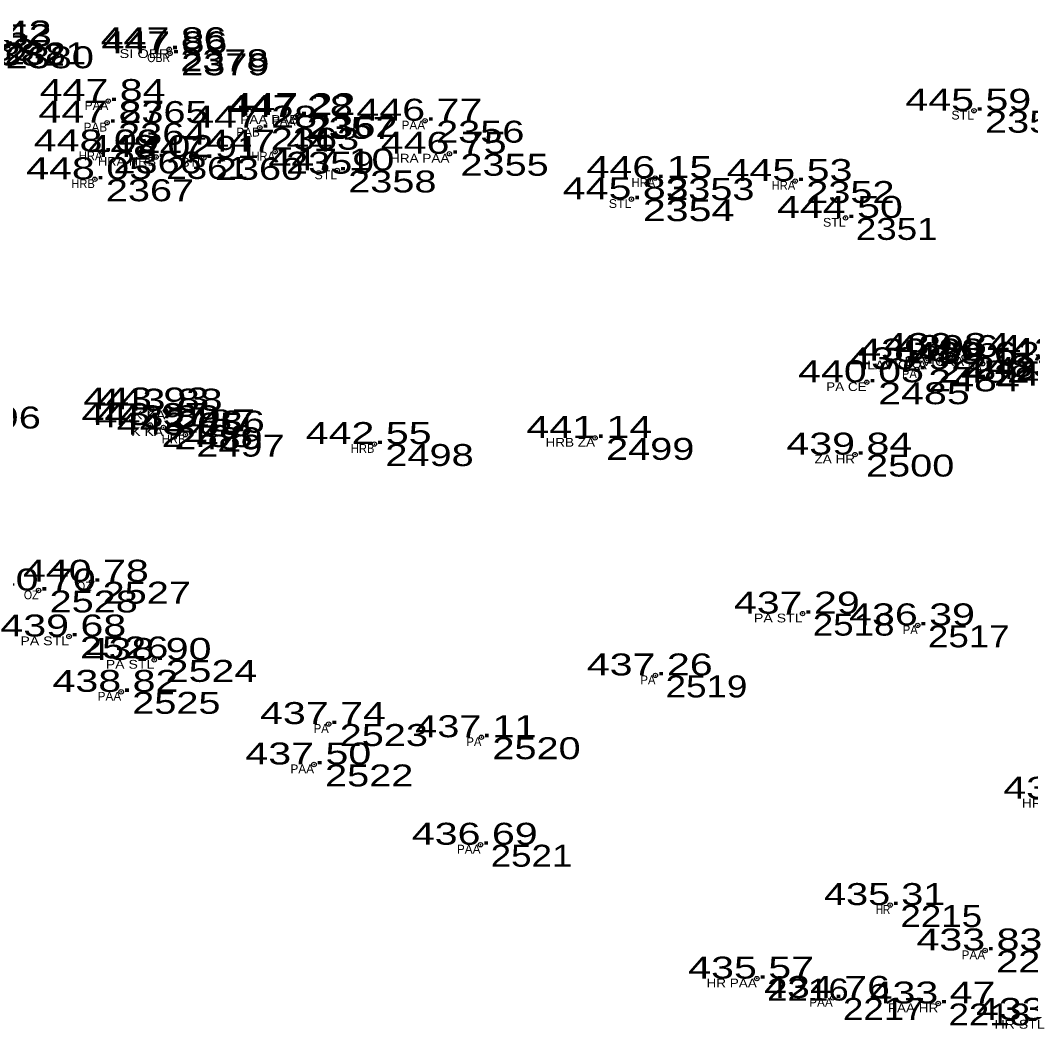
# Model space of a CAD drawing. Extents: x -639390 to -639074, y -1138747 to -1138358.
# Drawn here: x -639358.51 to -639324.02, y -1138592.44 to -1138558.01 of the extents above; entities that cross this region are included whole.
import ezdxf
from ezdxf.enums import TextEntityAlignment as Align

# ---------------------------------------------------------------- set-up
doc = ezdxf.new("R2010")
doc.units = 0
doc.header["$LTSCALE"] = 0.3
doc.header["$PDMODE"] = 32
doc.header["$PDSIZE"] = 0.15
for name, color, linetype in [('11', 7, 'Continuous'), ('12', 7, 'Continuous'), ('13', 7, 'Continuous'), ('57', 7, 'Continuous')]:
    doc.layers.add(name, color=color, linetype=linetype)

msp = doc.modelspace()

# ---------------------------------------------------------------- linework, layer by layer
at = {"layer": '11'}
for p in [(-639353.42, -1138559), (-639353.39, -1138559.14), (-639355.5, -1138560.77), (-639349.11, -1138561.31), (-639349.02, -1138561.25), (-639325.96, -1138561.1), (-639355.54, -1138561.51), (-639350.33, -1138561.68), (-639344.69, -1138561.44), (-639355.7, -1138562.49), (-639353.87, -1138562.68), (-639352.24, -1138562.71), (-639349.81, -1138562.5), (-639343.86, -1138562.57), (-639355.96, -1138563.44), (-639347.69, -1138563.14), (-639336.84, -1138563.4), (-639332.06, -1138563.5), (-639337.65, -1138564.12), (-639330.34, -1138564.76), (-639327.57, -1138569.63), (-639326.69, -1138569.44), (-639326.3, -1138569.51), (-639327.91, -1138569.93), (-639325.67, -1138569.74), (-639329.62, -1138570.37), (-639354.01, -1138571.3), (-639353.55, -1138571.34), (-639354.07, -1138571.83), (-639353.62, -1138571.91), (-639352.87, -1138572.16), (-639338.89, -1138572.27), (-639346.42, -1138572.48), (-639330.02, -1138572.84), (-639356.07, -1138577.18), (-639357.88, -1138577.48), (-639331.81, -1138578.27), (-639327.88, -1138578.67), (-639356.84, -1138579.05), (-639353.93, -1138579.85), (-639336.83, -1138580.38), (-639355.06, -1138580.94), (-639347.98, -1138582.04), (-639342.77, -1138582.49), (-639348.48, -1138583.42), (-639342.8, -1138586.16), (-639328.82, -1138588.22), (-639325.58, -1138589.77), (-639333.37, -1138590.73), (-639330.78, -1138591.39), (-639327.18, -1138591.58)]:
    msp.add_point(p, dxfattribs=at)

# ---------------------------------------------------------------- texts
at = {"layer": '12'}
for s, width, p in [('448.42 ', 1.4, (-639359.39, -1138558.77)), ('448.53 ', 1.4, (-639359.38, -1138558.9)), ('447.86 ', 1.4, (-639353.419, -1138559)), ('447.86 ', 1.4, (-639353.389, -1138559.14)), ('447.84 ', 1.4, (-639355.5, -1138560.77)), ('447.28 ', 1.4, (-639349.11, -1138561.31)), ('447.22 ', 1.4, (-639349.02, -1138561.25)), ('445.59 ', 1.4, (-639325.96, -1138561.1)), ('447.87 ', 1.4, (-639355.54, -1138561.51)), ('447.28 ', 1.4, (-639350.33, -1138561.68)), ('446.77 ', 1.4, (-639344.69, -1138561.44)), ('448.09 ', 1.4, (-639355.7, -1138562.49)), ('448.02 ', 1.4, (-639353.87, -1138562.68)), ('447.91 ', 1.35, (-639352.239, -1138562.71)), ('447.44 ', 1.4, (-639349.81, -1138562.5)), ('446.75 ', 1.4, (-639343.86, -1138562.57)), ('448.05 ', 1.4, (-639355.96, -1138563.44)), ('447.10 ', 1.4, (-639347.69, -1138563.14)), ('446.15 ', 1.4, (-639336.84, -1138563.4)), ('445.53 ', 1.4, (-639332.06, -1138563.5)), ('445.83 ', 1.4, (-639337.65, -1138564.12)), ('444.50 ', 1.4, (-639330.34, -1138564.76)), ('439.88 ', 1.4, (-639327.57, -1138569.63)), ('439.84 ', 1.4, (-639326.69, -1138569.44)), ('439.64 ', 1.4, (-639326.3, -1138569.51)), ('439.07 ', 1.4, (-639322.35, -1138569.61)), ('439.92 ', 1.4, (-639327.91, -1138569.93)), ('439.62 ', 1.4, (-639325.67, -1138569.74)), ('440.05 ', 1.4, (-639329.62, -1138570.37)), ('443.93 ', 1.4, (-639354.01, -1138571.3)), ('443.88 ', 1.4, (-639353.55, -1138571.34)), ('443.97 ', 1.4, (-639354.07, -1138571.83)), ('443.89 ', 1.4, (-639353.62, -1138571.91)), ('443.65 ', 1.4, (-639352.87, -1138572.16)), ('441.14 ', 1.4, (-639338.89, -1138572.27)), ('442.55 ', 1.4, (-639346.42, -1138572.48)), ('439.84 ', 1.4, (-639330.02, -1138572.84)), ('440.78 ', 1.4, (-639356.07, -1138577.18)), ('440.70 ', 1.4, (-639357.88, -1138577.48)), ('437.29 ', 1.4, (-639331.81, -1138578.27)), ('436.39 ', 1.4, (-639327.88, -1138578.67)), ('439.68 ', 1.4, (-639356.84, -1138579.05)), ('438.90 ', 1.4, (-639353.93, -1138579.85)), ('437.26 ', 1.4, (-639336.829, -1138580.38)), ('438.82 ', 1.4, (-639355.06, -1138580.94)), ('437.74 ', 1.4, (-639347.98, -1138582.04)), ('437.11 ', 1.35, (-639342.769, -1138582.49)), ('437.50 ', 1.4, (-639348.48, -1138583.42)), ('434.97 ', 1.4, (-639322.62, -1138584.59)), ('436.69 ', 1.4, (-639342.8, -1138586.16)), ('435.31 ', 1.35, (-639328.819, -1138588.22)), ('433.83 ', 1.4, (-639325.58, -1138589.77)), ('435.57 ', 1.4, (-639333.37, -1138590.73)), ('434.76 ', 1.4, (-639330.779, -1138591.39)), ('433.47 ', 1.4, (-639327.18, -1138591.58)), ('433.26 ', 1.4, (-639323.549, -1138592.14))]:
    msp.add_text(s, height=0.75, dxfattribs=dict(at, width=width)).set_placement(p, align=Align.CENTER)
at = {"layer": '13'}
for s, width, p in [(' 2383', 1.35, (-639361.4, -1138559.39)), (' 2382', 1.35, (-639360.37, -1138559.56)), (' 2381', 1.25, (-639359.39, -1138559.52)), (' 2380', 1.35, (-639359.38, -1138559.65)), (' 2378', 1.35, (-639353.42, -1138559.75)), (' 2379', 1.35, (-639353.39, -1138559.89)), (' 2365', 1.35, (-639355.5, -1138561.52)), (' 2357', 1.35, (-639349.11, -1138562.06)), (' 2362', 1.35, (-639349.02, -1138562)), (' 2350', 1.35, (-639325.96, -1138561.85)), (' 2364', 1.35, (-639355.54, -1138562.26)), (' 2356', 1.35, (-639344.69, -1138562.19)), (' 2363', 1.35, (-639350.33, -1138562.43)), (' 2366', 1.35, (-639355.7, -1138563.24)), (' 2361', 1.25, (-639353.87, -1138563.43)), (' 2359', 1.35, (-639349.81, -1138563.25)), (' 2355', 1.35, (-639343.86, -1138563.32)), (' 2360', 1.35, (-639352.24, -1138563.46)), (' 2358', 1.35, (-639347.69, -1138563.89)), (' 2367', 1.35, (-639355.96, -1138564.19)), (' 2353', 1.35, (-639336.84, -1138564.15)), (' 2352', 1.35, (-639332.06, -1138564.25)), (' 2354', 1.4, (-639337.65, -1138564.87)), (' 2351', 1.25, (-639330.34, -1138565.51)), (' 2483', 1.4, (-639326.69, -1138570.19)), (' 2481', 1.25, (-639326.3, -1138570.26)), (' 2484', 1.4, (-639327.91, -1138570.68)), (' 2482', 1.4, (-639327.57, -1138570.38)), (' 2480', 1.4, (-639325.67, -1138570.49)), (' 2485', 1.4, (-639329.62, -1138571.12)), (' 2496', 1.35, (-639361.19, -1138571.95)), (' 2487', 1.4, (-639354.01, -1138572.05)), (' 2486', 1.35, (-639353.55, -1138572.09)), (' 2488', 1.4, (-639354.07, -1138572.58)), (' 2489', 1.35, (-639353.62, -1138572.66)), (' 2497', 1.35, (-639352.87, -1138572.91)), (' 2499', 1.35, (-639338.89, -1138573.02)), (' 2498', 1.35, (-639346.42, -1138573.23)), (' 2500', 1.35, (-639330.02, -1138573.59)), (' 2528', 1.35, (-639357.88, -1138578.23)), (' 2527', 1.35, (-639356.07, -1138577.93)), (' 2518', 1.25, (-639331.81, -1138579.02)), (' 2517', 1.25, (-639327.88, -1138579.42)), (' 2526', 1.35, (-639356.84, -1138579.8)), (' 2524', 1.4, (-639353.93, -1138580.6)), (' 2519', 1.25, (-639336.83, -1138581.13)), (' 2525', 1.35, (-639355.06, -1138581.69)), (' 2523', 1.35, (-639347.98, -1138582.79)), (' 2520', 1.35, (-639342.77, -1138583.24)), (' 2522', 1.35, (-639348.48, -1138584.17)), (' 2521', 1.25, (-639342.8, -1138586.91)), (' 2215', 1.25, (-639328.82, -1138588.97)), (' 2222', 1.35, (-639325.58, -1138590.52)), (' 2216', 1.25, (-639333.37, -1138591.48)), (' 2217', 1.25, (-639330.78, -1138592.14)), (' 2218', 1.25, (-639327.18, -1138592.33))]:
    msp.add_text(s, height=0.75, dxfattribs=dict(at, width=width)).set_placement(p)
at = {"layer": '57'}
for s, width, p in [('SI OBR', 1.25, (-639353.419, -1138559.3)), ('OBR', 0.9, (-639353.389, -1138559.44)), ('PAA PAB', 1.15, (-639349.019, -1138561.55)), ('STL', 1.05, (-639325.959, -1138561.4)), ('HRA', 0.95, (-639355.7, -1138562.79)), ('HRA', 0.95, (-639349.81, -1138562.8)), ('HRA PAA', 1.15, (-639343.86, -1138562.87)), ('HRA HRB', 1.1, (-639353.869, -1138562.98)), ('STL', 1.05, (-639352.239, -1138563.01)), ('STL', 1.05, (-639347.689, -1138563.44)), ('HRB', 0.95, (-639355.959, -1138563.74)), ('HRA', 0.95, (-639336.84, -1138563.7)), ('HRA', 0.95, (-639332.06, -1138563.8)), ('STL', 1.05, (-639337.649, -1138564.42)), ('STL', 1.05, (-639330.339, -1138565.06)), ('LAVICKA', 1.2, (-639326.3, -1138569.81)), ('PA', 0.95, (-639326.69, -1138569.74)), ('LAVICKA', 1.2, (-639327.57, -1138569.93)), ('PA', 0.95, (-639325.67, -1138570.04)), ('PA', 0.95, (-639327.91, -1138570.23)), ('PA CE', 1.15, (-639329.62, -1138570.67)), ('K', 0.65, (-639354.009, -1138571.6)), ('K KA', 1.2, (-639353.55, -1138571.64)), ('K KA', 1.2, (-639353.62, -1138572.21)), ('K', 0.65, (-639354.069, -1138572.13)), ('HRB', 0.95, (-639352.869, -1138572.46)), ('HRB ZA', 1.15, (-639338.89, -1138572.57)), ('HRB', 0.95, (-639346.419, -1138572.78)), ('ZA HR', 1.15, (-639330.019, -1138573.14)), ('OZ', 0.9, (-639357.879, -1138577.78)), ('OZ', 0.9, (-639356.069, -1138577.48)), ('PA STL', 1.2, (-639331.809, -1138578.57)), ('PA', 0.95, (-639327.88, -1138578.97)), ('PA STL', 1.2, (-639356.839, -1138579.35)), ('PA STL', 1.2, (-639353.929, -1138580.15)), ('PA', 0.95, (-639336.83, -1138580.68)), ('PA', 0.95, (-639347.98, -1138582.34)), ('PA', 0.95, (-639342.77, -1138582.79)), ('HR STL', 1.2, (-639322.619, -1138584.89)), ('HR', 0.85, (-639328.819, -1138588.52)), ('HR PAA', 1.15, (-639333.37, -1138591.03)), ('PAA HR', 1.15, (-639327.179, -1138591.88)), ('HR STL', 1.2, (-639323.549, -1138592.44))]:
    msp.add_text(s, height=0.3, dxfattribs=dict(at, width=width)).set_placement(p, align=Align.RIGHT)
for s, p in [('PAA', (-639355.5, -1138561.07)), ('PAB', (-639355.539, -1138561.81)), ('PAA', (-639349.11, -1138561.61)), ('PAA', (-639344.69, -1138561.74)), ('PAB', (-639350.329, -1138561.98)), ('PAA', (-639355.06, -1138581.24)), ('PAA', (-639348.48, -1138583.72)), ('PAA', (-639342.8, -1138586.46)), ('PAA', (-639325.58, -1138590.07)), ('PAA', (-639330.78, -1138591.69))]:
    msp.add_text(s, height=0.3, dxfattribs=at).set_placement(p, align=Align.RIGHT)

doc.saveas('drawing.dxf')
